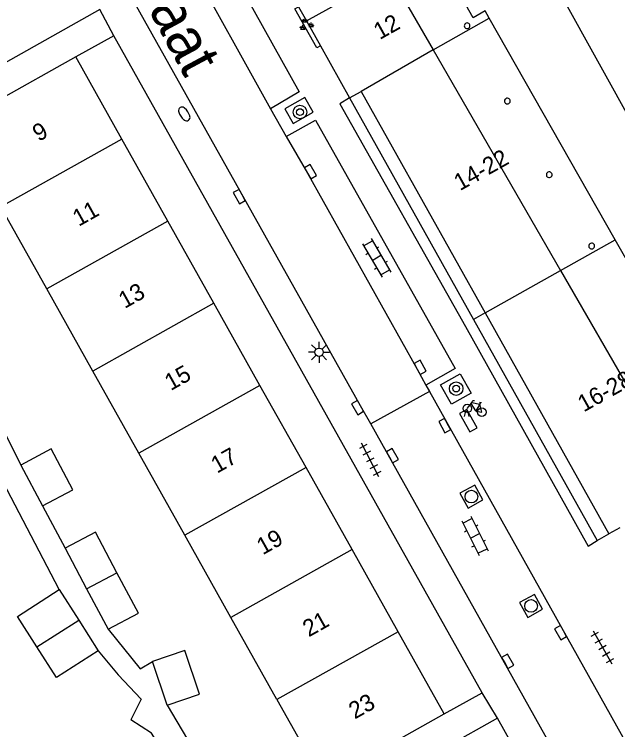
# Model space of a CAD drawing. Extents: x 132998 to 136004, y 396998 to 398512.
# Drawn here: x 134141.88 to 134177.6, y 397499.13 to 397541.48 of the extents above; entities that cross this region are included whole.
import ezdxf

# ---------------------------------------------------------------- set-up
doc = ezdxf.new("R2010")
doc.units = 0
for name, color, linetype in [('gg-afsc-erfafscheiding', 7, 'Continuous'), ('gg-anno-huisnummerreeks BGT', 7, 'Continuous'), ('gg-anno-openbare ruimte label', 7, 'Continuous'), ('gg-bbg-bijgebouw', 7, 'Continuous'), ('gg-bbg-gedigitaliseerde bijgebouw', 7, 'Continuous'), ('gg-bbg-hoofdgebouw', 7, 'Continuous'), ('gg-bbg-onder overbouw', 7, 'Continuous'), ('gg-bbg-pand overbouw', 7, 'Continuous'), ('gg-bbg-pilaar onder overbouw', 7, 'Continuous'), ('gg-bbg-tussenscheiding', 7, 'Continuous'), ('gg-bbg-tussenscheiding niveau 01', 7, 'Continuous'), ('gg-knt-verharding', 7, 'Continuous'), ('gg-knt-verharding nz', 7, 'Continuous'), ('gt-grn-weggrens', 7, 'Continuous'), ('gt-symb-boom', 7, 'Continuous'), ('gt-symb-brandkraan', 7, 'Continuous'), ('gt-symb-fietsenrek', 7, 'Continuous'), ('gt-symb-groenvak', 7, 'Continuous'), ('gt-symb-klinker verharding', 7, 'Continuous'), ('gt-symb-kolk', 7, 'Continuous'), ('gt-symb-lichtmast', 7, 'Continuous'), ('gt-symb-rioolschacht', 7, 'Continuous'), ('gt-symb-tegel verharding', 7, 'Continuous')]:
    doc.layers.add(name, color=color, linetype=linetype)

# ---------------------------------------------------------------- blocks, each defined once
blk = doc.blocks.new('gt0-BOOM')
at = {"layer": 'gt-symb-boom'}
for radius in [0.4, 0.2]:
    blk.add_circle((0, 0), radius, dxfattribs=at)
blk = doc.blocks.new('gt0-GRVAK')
at = {"layer": 'gt-symb-groenvak'}
for p, q in [((-0.11, 0.189), (-0.228, 0.24)), ((-0.182, 0.153), (0.088, 0.153)), ((-0.091, 0.211), (-0.156, 0.322)), ((-0.047, 0.214), (-0.047, 0.393)), ((-0.004, 0.211), (0.061, 0.322)), ((0.015, 0.189), (0.133, 0.24)), ((0.262, -0.052), (0.197, 0.059)), ((0.305, -0.049), (0.305, 0.13)), ((0.349, -0.052), (0.414, 0.059)), ((-0.245, -0.228), (-0.363, -0.177)), ((-0.318, -0.264), (-0.047, -0.264)), ((-0.226, -0.206), (-0.291, -0.095)), ((-0.183, -0.203), (-0.183, -0.024)), ((-0.139, -0.206), (-0.074, -0.095)), ((-0.12, -0.228), (-0.002, -0.177)), ((0.243, -0.074), (0.125, -0.023)), ((0.17, -0.11), (0.441, -0.11)), ((0.368, -0.074), (0.486, -0.023))]:
    blk.add_line(p, q, dxfattribs=at)
blk = doc.blocks.new('gt0-KOLK')
at = {"layer": 'gt-symb-kolk'}
blk.add_lwpolyline([(0, 0), (0.375, 0), (0.375, 0.4), (-0.375, 0.4), (-0.375, 0), (0, 0)], dxfattribs=at)
blk = doc.blocks.new('gt0-BR')
at = {"layer": 'gt-symb-brandkraan'}
for centre, radius, start, end in [((-0.244, 0), 0.206, 107.5669, 252.4331), ((0.599, -2.664), 3, 106.892, 107.5669), ((0, -0.691), 0.938, 73.108, 106.892), ((-0.599, -2.664), 3, 72.4331, 73.108), ((0.244, 0), 0.206, 287.567, 72.4331), ((0.599, 2.664), 3, 252.4331, 253.108), ((0, 0.691), 0.938, 253.108, 286.8921), ((-0.599, 2.664), 3, 286.8921, 287.567)]:
    blk.add_arc(centre, radius, start, end, dxfattribs=at)
blk = doc.blocks.new('gt0-FREK')
at = {"layer": 'gt-symb-fietsenrek'}
for p, q in [((0.259, 0.762), (0.294, 0.823)), ((0.54, 0.335), (0.259, 0.762)), ((0.294, 0.823), (0.767, 0.714)), ((0.767, 0.714), (0.54, 0.335)), ((0.757, 0.841), (0.866, 0.816)), ((0.767, 0.714), (0.84, 0.822)), ((0.895, 0.252), (0.767, 0.714))]:
    blk.add_line(p, q, dxfattribs=at)
for points in [[(0.294, 0.823), (0.36, 0.937), (0.452, 0.935)], [(0.036, 0.476), (0.228, 0.708), (0.259, 0.762)], [(-0.124, 0), (-0.047, 0.312), (0.053, 0.312), (0.12, 0)], [(0.54, 0.335), (0.555, 0.305), (0.895, 0.252)]]:
    blk.add_lwpolyline(points, dxfattribs=at)
for centre in [(0.036, 0.476), (0.895, 0.252)]:
    blk.add_circle(centre, 0.252, dxfattribs=at)
blk = doc.blocks.new('gt0-RS')
at = {"layer": 'gt-symb-rioolschacht'}
blk.add_lwpolyline([(-0.5, -0.5), (0.5, -0.5), (0.5, 0.5), (-0.5, 0.5)], close=True, dxfattribs=at)
blk.add_circle((0, 0), 0.375, dxfattribs=at)
blk = doc.blocks.new('gt0-KL1')
at = {"layer": 'gt-symb-klinker verharding'}
for p, q in [((-0.5, 0.3), (-0.5, 0.45)), ((0.5, 0.3), (0.5, 0.45)), ((-1.15, 0.3), (1.15, 0.3)), ((-1, -0.3), (-1, 0.3)), ((0, -0.3), (0, 0.3)), ((1, -0.3), (1, 0.3)), ((-1.15, -0.3), (1.15, -0.3)), ((-0.5, -0.45), (-0.5, -0.3)), ((0.5, -0.45), (0.5, -0.3))]:
    blk.add_line(p, q, dxfattribs=at)
blk = doc.blocks.new('gt0-LMAST')
at = {"layer": 'gt-symb-lichtmast'}
for p, q in [((-0.182, 0.173), (-0.447, 0.438)), ((-0.005, 0.246), (-0.005, 0.621)), ((0.172, 0.173), (0.437, 0.438)), ((-0.255, -0.004), (-0.63, -0.004)), ((-0.182, -0.181), (-0.447, -0.446)), ((-0.005, -0.254), (-0.005, -0.629)), ((0.437, -0.446), (0.172, -0.181)), ((0.245, -0.004), (0.62, -0.004))]:
    blk.add_line(p, q, dxfattribs=at)
blk.add_circle((-0.005, -0.004), 0.25, dxfattribs=at)
blk = doc.blocks.new('gt0-TEG1')
at = {"layer": 'gt-symb-tegel verharding'}
for p, q in [((-1.125, 0), (1.125, 0)), ((-0.9, -0.25), (-0.9, 0.25)), ((-0.45, -0.25), (-0.45, 0.25)), ((0, -0.25), (0, 0.25)), ((0.45, -0.25), (0.45, 0.25)), ((0.9, -0.25), (0.9, 0.25))]:
    blk.add_line(p, q, dxfattribs=at)

msp = doc.modelspace()

# ---------------------------------------------------------------- linework, layer by layer
at = {"layer": 'gg-afsc-erfafscheiding'}
for p, q in [((134188.393, 397517.046), (134159.079, 397570.059)), ((134139.754, 397519.802), (134142.268, 397514.794)), ((134143.559, 397512.371), (134144.893, 397509.871)), ((134150.92, 397500.582), (134153.849, 397495.663))]:
    msp.add_line(p, q, dxfattribs=at)
for points in [[(134144.541, 397507.42), (134140.958, 397514.226), (134140.288, 397514.041)], [(134147.428, 397505.077), (134149.324, 397502.73), (134150.058, 397503.173)], [(134146.855, 397503.803), (134148.022, 397502.38), (134149.387, 397500.935), (134148.779, 397499.714)], [(134153.117, 397493.965), (134150, 397498.915), (134148.779, 397499.714)]]:
    msp.add_lwpolyline(points, dxfattribs=at)
at = {"layer": 'gg-bbg-bijgebouw'}
for p, q in [((134142.268, 397514.794), (134143.559, 397512.371)), ((134144.893, 397509.871), (134146.161, 397507.474)), ((134144.541, 397507.42), (134145.698, 397505.612)), ((134146.161, 397507.474), (134147.428, 397505.077)), ((134145.698, 397505.612), (134146.855, 397503.803)), ((134150.92, 397500.582), (134150.058, 397503.173))]:
    msp.add_line(p, q, dxfattribs=at)
for points in [[(134143.559, 397512.371), (134145.351, 397513.326), (134144.06, 397515.749), (134142.268, 397514.794)], [(134147.956, 397508.423), (134146.688, 397510.82), (134144.893, 397509.871)], [(134147.428, 397505.077), (134149.224, 397506.026), (134147.956, 397508.423)], [(134150.92, 397500.582), (134152.846, 397501.223), (134151.984, 397503.814), (134150.058, 397503.173)]]:
    msp.add_lwpolyline(points, dxfattribs=at)
at = {"layer": 'gg-bbg-gedigitaliseerde bijgebouw'}
for points in [[(134143.224, 397504.029), (134142.067, 397505.837), (134144.541, 397507.42)], [(134146.855, 397503.803), (134144.381, 397502.22), (134143.224, 397504.029)]]:
    msp.add_lwpolyline(points, dxfattribs=at)
at = {"layer": 'gg-bbg-hoofdgebouw'}
for p, q in [((134146.953, 397541.762), (134139.772, 397537.746)), ((134158.707, 397541.933), (134159.169, 397541.106)), ((134159.169, 397541.106), (134160, 397539.62)), ((134160, 397539.62), (134161.727, 397536.53)), ((134145.531, 397538.957), (134138.363, 397534.944)), ((134148.253, 397534.099), (134145.531, 397538.957)), ((134150.976, 397529.237), (134148.253, 397534.099)), ((134143.809, 397525.222), (134141.086, 397530.084)), ((134153.7, 397524.375), (134150.976, 397529.237)), ((134146.533, 397520.36), (134143.809, 397525.222)), ((134156.424, 397519.513), (134153.7, 397524.375)), ((134149.257, 397515.498), (134146.533, 397520.36)), ((134159.148, 397514.651), (134156.424, 397519.513)), ((134151.981, 397510.636), (134149.257, 397515.498)), ((134161.871, 397509.789), (134159.148, 397514.651)), ((134177.719, 397511.074), (134177.076, 397510.714)), ((134154.705, 397505.774), (134151.981, 397510.636)), ((134164.595, 397504.927), (134161.871, 397509.789)), ((134157.428, 397500.912), (134154.705, 397505.774)), ((134167.319, 397500.065), (134164.595, 397504.927)), ((134157.428, 397500.912), (134160.153, 397496.048)), ((134160.153, 397496.048), (134167.319, 397500.065)), ((134170.479, 397499.806), (134163.313, 397495.79)), ((134173.193, 397494.963), (134170.479, 397499.806))]:
    msp.add_line(p, q, dxfattribs=at)
at = {"layer": 'gg-bbg-onder overbouw'}
for p, q in [((134164.089, 397543.862), (134166.678, 397539.374)), ((134166.678, 397539.374), (134174.214, 397526.31)), ((134161.727, 397536.53), (134162.417, 397536.916)), ((134162.417, 397536.916), (134169.748, 397523.812)), ((134174.214, 397526.31), (134181.714, 397513.308)), ((134169.748, 397523.812), (134177.076, 397510.714))]:
    msp.add_line(p, q, dxfattribs=at)
at = {"layer": 'gg-bbg-pand overbouw'}
for p, q in [((134177.441, 397528.135), (134169.998, 397541.252)), ((134161.727, 397536.53), (134169.061, 397523.423)), ((134184.855, 397515.068), (134177.441, 397528.135)), ((134169.061, 397523.423), (134176.388, 397510.329)), ((134176.388, 397510.329), (134177.076, 397510.714))]:
    msp.add_line(p, q, dxfattribs=at)
msp.add_lwpolyline([(134169.998, 397541.252), (134169.754, 397541.682), (134169.043, 397541.279), (134166.753, 397545.369)], dxfattribs=at)
at = {"layer": 'gg-bbg-pilaar onder overbouw'}
for points in [[(134168.848, 397540.759), (134168.854, 397540.812), (134168.844, 397540.864), (134168.818, 397540.91), (134168.779, 397540.946), (134168.73, 397540.969), (134168.677, 397540.975), (134168.625, 397540.965), (134168.579, 397540.939), (134168.543, 397540.9), (134168.52, 397540.851), (134168.514, 397540.798), (134168.524, 397540.746), (134168.55, 397540.7), (134168.589, 397540.664), (134168.638, 397540.641), (134168.691, 397540.635), (134168.743, 397540.645), (134168.789, 397540.671), (134168.825, 397540.71), (134168.848, 397540.759)], [(134171.198, 397536.243), (134171.224, 397536.289), (134171.235, 397536.341), (134171.229, 397536.394), (134171.206, 397536.442), (134171.17, 397536.481), (134171.124, 397536.507), (134171.072, 397536.518), (134171.019, 397536.512), (134170.971, 397536.489), (134170.932, 397536.453), (134170.906, 397536.407), (134170.895, 397536.355), (134170.901, 397536.302), (134170.924, 397536.254), (134170.96, 397536.215), (134171.006, 397536.189), (134171.058, 397536.178), (134171.111, 397536.184), (134171.159, 397536.207), (134171.198, 397536.243)], [(134173.661, 397531.863), (134173.693, 397531.906), (134173.71, 397531.957), (134173.71, 397532.01), (134173.694, 397532.061), (134173.664, 397532.104), (134173.621, 397532.136), (134173.57, 397532.153), (134173.517, 397532.153), (134173.466, 397532.137), (134173.423, 397532.107), (134173.391, 397532.064), (134173.374, 397532.013), (134173.374, 397531.96), (134173.39, 397531.909), (134173.42, 397531.866), (134173.463, 397531.834), (134173.514, 397531.817), (134173.567, 397531.817), (134173.618, 397531.833), (134173.661, 397531.863)], [(134176.214, 397527.828), (134176.186, 397527.873), (134176.146, 397527.908), (134176.097, 397527.929), (134176.044, 397527.934), (134175.992, 397527.922), (134175.947, 397527.894), (134175.912, 397527.854), (134175.891, 397527.805), (134175.886, 397527.752), (134175.898, 397527.7), (134175.926, 397527.655), (134175.966, 397527.62), (134176.015, 397527.599), (134176.068, 397527.594), (134176.12, 397527.606), (134176.165, 397527.634), (134176.2, 397527.674), (134176.221, 397527.723), (134176.226, 397527.776), (134176.214, 397527.828)]]:
    msp.add_lwpolyline(points, dxfattribs=at)
at = {"layer": 'gg-bbg-tussenscheiding'}
for p, q in [((134159.169, 397541.106), (134164.089, 397543.862)), ((134166.678, 397539.374), (134162.417, 397536.916)), ((134148.253, 397534.099), (134141.086, 397530.084)), ((134150.976, 397529.237), (134143.809, 397525.222)), ((134169.748, 397523.812), (134174.214, 397526.31)), ((134153.7, 397524.375), (134146.533, 397520.36)), ((134156.424, 397519.513), (134149.257, 397515.498)), ((134159.148, 397514.651), (134151.981, 397510.636)), ((134161.871, 397509.789), (134154.705, 397505.774)), ((134146.161, 397507.474), (134147.956, 397508.423)), ((134143.224, 397504.029), (134145.698, 397505.612)), ((134164.595, 397504.927), (134157.428, 397500.912))]:
    msp.add_line(p, q, dxfattribs=at)
at = {"layer": 'gg-bbg-tussenscheiding niveau 01'}
for p, q in [((134166.678, 397539.374), (134169.998, 397541.252)), ((134174.214, 397526.31), (134177.441, 397528.135)), ((134169.748, 397523.812), (134169.061, 397523.423))]:
    msp.add_line(p, q, dxfattribs=at)
at = {"layer": 'gg-knt-verharding'}
for p, q in [((134147.772, 397540.212), (134145.531, 397538.957)), ((134169.583, 397501.308), (134147.772, 397540.212)), ((134157.053, 397535.885), (134157.976, 397534.249)), ((134166.233, 397519.529), (134166.465, 397519.152)), ((134166.465, 397519.152), (134162.99, 397517.226)), ((134177.249, 397491.753), (134162.99, 397517.226)), ((134167.319, 397500.065), (134169.583, 397501.308))]:
    msp.add_line(p, q, dxfattribs=at)
for points in [[(134162.99, 397517.226), (134162.373, 397518.302), (134133.317, 397570.16), (134131.521, 397573.323), (134124.954, 397580.719)], [(134148.551, 397551.127), (134150.287, 397552.092), (134158.752, 397536.895), (134157.053, 397535.885)], [(134160, 397539.62), (134159.781, 397539.498), (134158.488, 397541.811), (134158.707, 397541.933)], [(134157.892, 397535.885), (134158.381, 397535.026), (134159.571, 397535.693), (134159.082, 397536.552), (134157.892, 397535.885)], [(134161.727, 397536.53), (134161.141, 397536.176), (134168.583, 397522.99), (134175.839, 397509.997), (134176.388, 397510.329)], [(134157.976, 397534.249), (134159.703, 397535.214), (134167.971, 397520.51), (134166.233, 397519.529)], [(134167.11, 397519.537), (134168.277, 397520.2), (134168.917, 397519.042), (134167.756, 397518.392), (134167.11, 397519.537)], [(134166.465, 397519.152), (134179.488, 397495.854), (134180.719, 397493.701)]]:
    msp.add_lwpolyline(points, dxfattribs=at)
at = {"layer": 'gg-knt-verharding nz'}
for points in [[(134148.551, 397551.127), (134152.132, 397544.74), (134157.053, 397535.885)], [(134157.976, 397534.249), (134159.239, 397532.072), (134165.731, 397520.482), (134166.233, 397519.529)], [(134168.852, 397516.759), (134169.284, 397517.001), (134168.674, 397518.092), (134168.242, 397517.851), (134168.852, 397516.759)]]:
    msp.add_lwpolyline(points, dxfattribs=at)
at = {"layer": 'gt-grn-weggrens'}
for p, q in [((134147.772, 397540.212), (134146.953, 397541.762)), ((134170.479, 397499.806), (134169.583, 397501.308))]:
    msp.add_line(p, q, dxfattribs=at)

# ---------------------------------------------------------------- block references
at = {"layer": 'gt-symb-boom'}
for p in [(134158.792, 397535.695), (134168.036, 397519.323)]:
    msp.add_blockref('gt0-BOOM', p, dxfattribs=at)
at = {"layer": 'gt-symb-brandkraan', "rotation": -56.70715142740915}
msp.add_blockref('gt0-BR', (134151.942, 397535.584), dxfattribs=at)
at = {"layer": 'gt-symb-fietsenrek'}
msp.add_blockref('gt0-FREK', (134168.66, 397517.677), dxfattribs=at)
at = {"layer": 'gt-symb-groenvak'}
msp.add_blockref('gt0-GRVAK', (134159.142, 397540.877), dxfattribs=at)
at = {"layer": 'gt-symb-klinker verharding'}
for p, rotation in [((134163.326, 397527.063), -59.40956459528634), ((134169.148, 397510.602), -63.51182146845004)]:
    msp.add_blockref('gt0-KL1', p, dxfattribs=dict(at, rotation=rotation))
at = {"layer": 'gt-symb-kolk'}
for p, rotation in [((134159.239, 397532.072), -59.871399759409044), ((134155.371, 397530.793), 119.28282857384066), ((134165.731, 397520.482), -60.71717142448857), ((134162.373, 397518.302), 119.8728210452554), ((134167.532, 397517.232), 119.07686353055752), ((134164.091, 397515.255), -60.717171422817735), ((134174.391, 397504.974), 119.2048403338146), ((134170.91, 397503.079), -60.71717142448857)]:
    msp.add_blockref('gt0-KOLK', p, dxfattribs=dict(at, rotation=rotation))
at = {"layer": 'gt-symb-lichtmast'}
msp.add_blockref('gt0-LMAST', (134159.927, 397521.477), dxfattribs=at)
at = {"layer": 'gt-symb-rioolschacht'}
for p, rotation in [((134168.94, 397512.926), 118.99897714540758), ((134172.468, 397506.455), -60.973233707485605)]:
    msp.add_blockref('gt0-RS', p, dxfattribs=dict(at, rotation=rotation))
at = {"layer": 'gt-symb-tegel verharding'}
for p, rotation in [((134162.942, 397515.094), 117.25687177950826), ((134176.697, 397504), -60.20538279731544)]:
    msp.add_blockref('gt0-TEG1', p, dxfattribs=dict(at, rotation=rotation))

# ---------------------------------------------------------------- texts
at = {"layer": 'gg-anno-huisnummerreeks BGT'}
for s, rotation, p in [('12', 29.2, (134163.506, 397539.955)), ('9', 29.3, (134143.321, 397533.924)), ('14-22', 29.2, (134168.258, 397531.009)), ('11', 29.3, (134145.692, 397528.897)), ('13', 29.3, (134148.415, 397524.035)), ('15', 29.3, (134151.139, 397519.173)), ('16-28', 29.2, (134175.588, 397517.908)), ('17', 29.3, (134153.881, 397514.28)), ('19', 29.3, (134156.587, 397509.449)), ('21', 29.3, (134159.31, 397504.587)), ('23', 29.3, (134162.034, 397499.725))]:
    msp.add_text(s, height=1, rotation=rotation, dxfattribs=at).set_placement(p)
at = {"layer": 'gg-anno-openbare ruimte label'}
msp.add_text('H. Berkvensstraat', height=2.5, rotation=298.2, dxfattribs=at).set_placement((134139.449, 397561.093))

doc.saveas('drawing.dxf')
